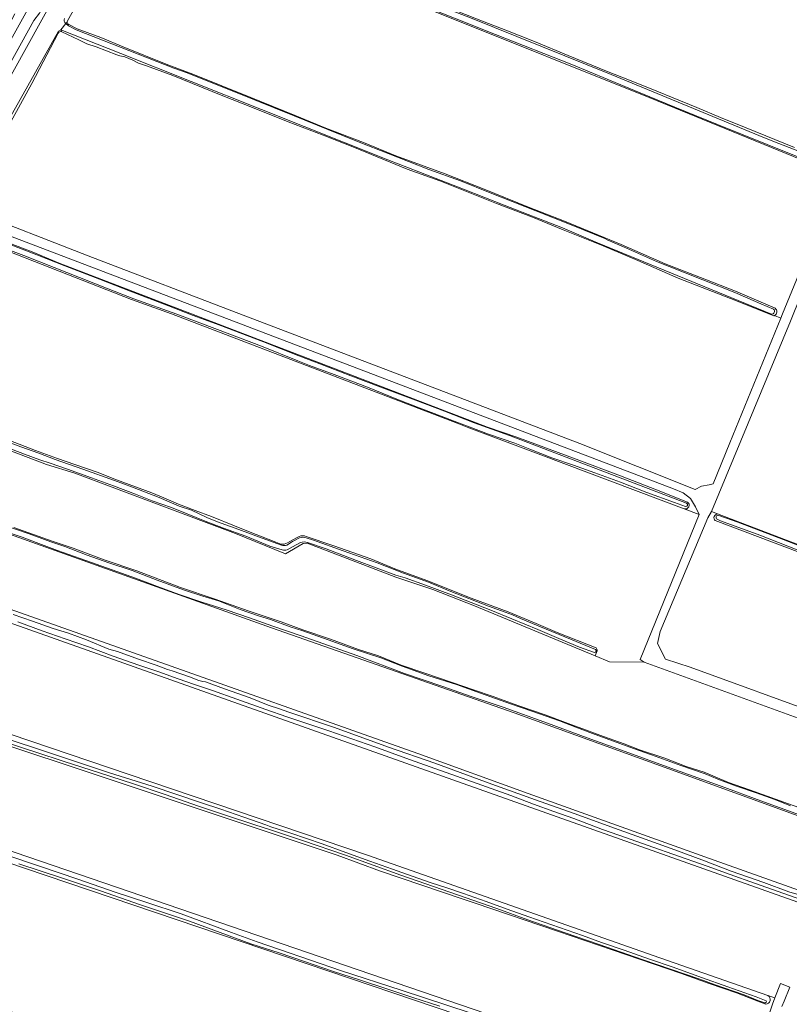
# Model space of a CAD drawing. Header units: metres. Extents: x 149984 to 156489, y 469398 to 478068.
# Tile 350 of 656: x 152168 to 152446, y 472858 to 473214. Entities that reach past the tile are written whole.
import ezdxf

# ---------------------------------------------------------------- set-up
doc = ezdxf.new("R2010")
doc.units = ezdxf.units.M
doc.header["$LTSCALE"] = 0.75
for name, color, linetype, lineweight in [('B-WE-GR-GRAS-GV', 252, 'Continuous', 13), ('B-WE-OG-TERREIN_ERF-GV', 252, 'Continuous', 18), ('B-WE-OG-TERREIN_OEVER-GV', 252, 'Continuous', 18), ('B-WE-OG-WATER-GV', 252, 'Continuous', 18), ('B-WE-OG-WATER_SLOOT-GV', 252, 'Continuous', 18), ('B-WE-VH-ONVERHARD-GV', 252, 'Continuous', 18)]:
    doc.layers.add(name, color=color, linetype=linetype, lineweight=lineweight)

msp = doc.modelspace()

# ---------------------------------------------------------------- linework, layer by layer
at = {"layer": 'B-WE-GR-GRAS-GV', "flags": 128}
for points in [[(152137.98, 473151.67), (152138.889, 473151.191), (152173.26, 473213.29), (152175.29, 473216.02), (152201.39, 473262.91), (152202.275, 473264.686), (152198.368, 473266.618), (152188.712, 473249.234), (152157.516, 473193.064), (152136.607, 473155.148)], [(152485.497, 472912.818), (152399.736, 472944.074), (152346.819, 472963.223), (152259.109, 472993.861), (152157.668, 473030.136), (152096.788, 473052.519), (152094.962, 473051.567), (152083.453, 473030.532), (152088.771, 473027.516), (152209.241, 472984.857), (152311.955, 472948.486), (152351.883, 472934.09), (152417.415, 472910.596), (152489.563, 472884.94), (152498.346, 472908.136), (152491.343, 472910.688), (152489.205, 472911.467)], [(152157.527, 472857.663), (152322.29, 472802.923), (152411.879, 472771.391), (152427.857, 472819.743), (152170.283, 472906.995), (152104.138, 472929.348), (152037.86, 472948.953), (152008.968, 472899.344), (152087.452, 472879.83)]]:
    msp.add_lwpolyline(points, close=True, dxfattribs=at)
for points in [[(152213.855, 473261.926), (152215.71, 473261.075), (152227.375, 473256.181), (152241.094, 473250.632), (152249.792, 473247.116), (152262.64, 473241.978), (152268.543, 473239.69), (152280.064, 473235.131), (152290.334, 473231.052), (152301.685, 473226.393), (152315.482, 473220.983), (152325.808, 473216.89), (152336, 473212.855), (152343.786, 473209.818), (152354.217, 473205.708), (152366.324, 473200.742), (152380.219, 473195.039), (152389.053, 473191.545), (152398.308, 473187.753), (152404.3, 473185.454), (152412.801, 473181.852), (152421.362, 473178.266), (152430.633, 473174.608), (152448.044, 473167.467)], [(152210.517, 473258.195), (152197.544, 473234.915), (152185.431, 473213.179)], [(152440.884, 473106.748), (152443.143, 473105.82), (152443.812, 473107.364), (152457.884, 473141.588), (152464.312, 473157.539), (152461.805, 473158.828), (152458.956, 473159.563), (152395.562, 473185.508), (152321.038, 473215.357), (152260.486, 473239.393), (152211.523, 473258.898), (152210.517, 473258.195)], [(152185.602, 473212.114), (152185.969, 473211.837), (152188.974, 473210.289), (152197.473, 473207.183), (152205.607, 473203.828), (152221.074, 473197.562), (152230.751, 473193.97), (152251.621, 473185.568), (152267.645, 473179.035), (152278.772, 473174.487), (152292.335, 473169.221), (152304.108, 473164.468), (152321.854, 473157.91), (152335.938, 473152.36), (152352.029, 473145.937), (152365.022, 473140.79), (152385.483, 473132.375), (152401.32, 473125.454), (152415.682, 473119.855), (152426.72, 473115.56), (152441.125, 473109.383)], [(152182.074, 473208.768), (152172.504, 473190.516), (152163.594, 473174.288), (152156.642, 473162.153), (152149.383, 473148.594), (152148.211, 473146.276), (152148.62, 473146.06), (152148.567, 473145.959), (152149.506, 473145.125), (152192.883, 473128.292), (152248.938, 473106.878), (152310.583, 473083.361), (152370.534, 473060.442), (152412.187, 473043.907), (152414.435, 473045.098), (152417.214, 473045.627), (152418.669, 473045.892), (152424.788, 473060.701), (152443.143, 473105.82), (152440.884, 473106.748)], [(152319.959, 473155.422), (152308.123, 473159.627), (152289.081, 473167.466), (152277.817, 473171.894), (152265.184, 473176.743), (152252.857, 473181.67), (152240.954, 473186.395), (152223.458, 473193.501), (152213.962, 473197.016), (152211.112, 473197.898), (152209.086, 473198.963), (152206.121, 473200.223), (152204.4, 473200.521), (152203.319, 473200.967), (152195.762, 473203.82), (152192.451, 473204.959), (152189.555, 473206.35), (152183.406, 473209.251)], [(152440.639, 473106.633), (152437.389, 473107.943), (152424.988, 473112.903), (152406.077, 473120.278), (152391.5, 473126.616), (152378.962, 473131.922), (152364.497, 473137.728), (152353.429, 473142.301), (152340.484, 473147.227), (152319.959, 473155.422)], [(152408.262, 473036.924), (152413.634, 473034.901), (152412.357, 473037.653), (152410.545, 473040.631), (152407.825, 473042.703), (152404.329, 473044.128), (152146.01, 473142.535), (152145.766, 473141.129)], [(152146.729, 473139.718), (152149.336, 473138.715), (152160.866, 473134.169), (152173.305, 473129.533), (152182.391, 473125.671)], [(152376.807, 472985.539), (152376.047, 472983.805), (152381.228, 472981.661), (152393.794, 472981.446), (152392.287, 472982.449), (152413.634, 473034.901), (152408.262, 473036.924), (152347.159, 473059.922), (152329.853, 473066.436), (152326.162, 473067.848), (152223.014, 473107.315), (152208.528, 473112.484), (152143.877, 473137.795), (152142.29, 473136.922)], [(152182.391, 473125.671), (152337.223, 473066.41), (152347.826, 473062.792), (152369.265, 473054.786), (152385.215, 473048.803), (152398.186, 473043.747), (152409.467, 473039.311)], [(152446.594, 473104.706), (152418.088, 473035.886), (152420.26, 473035.057), (152487.514, 473009.389)], [(152112.598, 473081.86), (152113.689, 473080.95), (152120.215, 473078.135), (152126.113, 473076.043), (152133.414, 473073.233), (152142.602, 473069.821), (152149.97, 473067.004), (152160.969, 473062.89), (152167.964, 473060.249), (152173.864, 473057.937), (152181.843, 473055.069), (152188.101, 473052.935), (152196.175, 473050.097), (152203.129, 473047.375), (152215.918, 473042.696), (152220.289, 473040.921), (152225.579, 473038.611), (152231.612, 473036.33), (152237.41, 473034.147), (152245.804, 473030.781), (152251.424, 473028.495), (152260.134, 473025.122), (152262.541, 473024.167)], [(152485.497, 472912.818), (152489.205, 472911.467), (152489.261, 472911.684), (152489.58, 472912.933), (152499.743, 472942.985), (152393.794, 472981.446), (152381.228, 472981.661), (152376.047, 472983.805), (152332.447, 473001.846), (152317.458, 473007.696), (152304.08, 473012.183), (152271.977, 473024.44), (152270.62, 473024.375), (152264.15, 473020.634), (152246.166, 473027.95), (152188.037, 473049.812), (152177.873, 473052.956), (152114.845, 473076.866), (152109.946, 473078.621), (152097.223, 473056.612)], [(152420.26, 473035.057), (152418.088, 473035.886), (152416.828, 473033.613), (152399.603, 472992.576), (152398.651, 472988.211), (152401.429, 472982.575), (152410.398, 472979.638), (152507.018, 472944.495), (152605.979, 472909.017), (152602.275, 472901.344), (152606.775, 472899.043), (152603.882, 472891.235), (152606.44, 472884.309), (152612.914, 472872.589), (152632.894, 472864.441), (152633.433, 472865.556)], [(152632.941, 472868.311), (152635.402, 472873.872), (152638.929, 472880.175), (152642.92, 472885.938), (152645.931, 472891.422), (152646.777, 472895.421), (152665.906, 472932.331), (152665.907, 472934.681), (152624.473, 472953.286), (152595.342, 472965.668), (152549.781, 472983.448), (152419.388, 473032.647)], [(152166.092, 473030.112), (152179.926, 473025.197), (152187.443, 473022.674), (152198.633, 473018.479), (152210.543, 473014.458), (152226.205, 473008.516), (152238.465, 473004.425), (152251.123, 472999.875), (152262.633, 472996.045), (152270.404, 472993.124), (152280.495, 472989.791), (152290.541, 472986.126), (152297.848, 472983.737), (152306.029, 472980.413), (152314.183, 472977.637), (152324.462, 472974.175), (152332.137, 472971.501), (152339.217, 472969.139), (152348.539, 472965.688), (152357.998, 472962.439), (152366.331, 472959.366), (152372.592, 472957.022), (152379.086, 472954.582), (152386.523, 472951.943), (152392.055, 472949.858), (152401.225, 472946.756), (152409.013, 472943.829), (152415.47, 472941.711), (152424.211, 472938.046), (152431.815, 472935.395), (152438.213, 472933.118), (152444.213, 472930.948), (152449.711, 472928.924)], [(152581.414, 472847.9), (152081.072, 473025.313), (152061.144, 472992.139), (152065.51, 472989.123), (152207.363, 472940.986), (152293.806, 472911.762), (152397.044, 472875.549), (152438.507, 472861.004), (152440.938, 472860.151), (152443.073, 472865.428), (152446.43, 472864.017), (152444.303, 472858.971), (152443.483, 472857.026)], [(152264.872, 473024.665), (152266.657, 473025.624), (152269.127, 473026.955)], [(152271.613, 473026.909), (152281.647, 473023.526), (152294.971, 473018.78), (152303.664, 473015.186), (152315.249, 473011.04), (152331.309, 473004.62), (152344.67, 472999.724), (152354.787, 472995.503), (152362.369, 472992.191), (152376.399, 472986.627)], [(152406.933, 472869.146), (152362.411, 472884.291), (152332.757, 472894.378), (152327.987, 472896), (152298.495, 472906.032), (152282.893, 472911.786), (152072.741, 472981.791), (152059.183, 472987.006), (152040.133, 472952.874), (152068.348, 472944.681), (152124.826, 472926.919), (152428.515, 472823.096), (152440.104, 472857.863), (152440.938, 472860.151), (152438.507, 472861.004)], [(152437.747, 472857.969), (152434.791, 472859.001), (152427.134, 472862.009), (152417.234, 472865.409), (152406.933, 472869.146)]]:
    msp.add_lwpolyline(points, dxfattribs=at)
at = {"layer": 'B-WE-GR-GRAS-GV'}
for points in [[(152185.431, 473213.179, 0.2814903), (152185.602, 473212.114)], [(152183.406, 473209.251, 0.4244448), (152182.074, 473208.768)], [(152440.884, 473106.748, -0.0419349), (152440.639, 473106.633)], [(152441.125, 473109.383, -0.5189232), (152440.884, 473106.748)], [(152409.467, 473039.311, -0.8668627), (152408.262, 473036.924)], [(152419.388, 473032.647, -0.6173747), (152420.26, 473035.057)], [(152262.541, 473024.167, 0.220906), (152264.872, 473024.665)], [(152269.127, 473026.955, -0.1882202), (152271.613, 473026.909)], [(152376.399, 472986.627, -0.2489939), (152376.807, 472985.539)], [(152438.507, 472861.004, -0.7715503), (152437.747, 472857.969)]]:
    msp.add_lwpolyline(points, format="xyb", dxfattribs=at)
at = {"layer": 'B-WE-OG-TERREIN_ERF-GV', "flags": 128}
for points in [[(152632.49, 472862.98), (152632.894, 472864.441), (152612.914, 472872.589), (152606.44, 472884.309), (152603.882, 472891.235), (152606.775, 472899.043), (152602.275, 472901.344), (152605.979, 472909.017), (152507.018, 472944.495), (152410.398, 472979.638), (152401.429, 472982.575), (152398.651, 472988.211), (152399.603, 472992.576), (152416.828, 473033.613), (152418.088, 473035.886), (152446.594, 473104.706), (152447.099, 473105.886), (152467.589, 473156.567), (152469.492, 473155.807)], [(152457.884, 473141.588), (152443.812, 473107.364), (152443.143, 473105.82), (152424.788, 473060.701), (152418.669, 473045.892), (152417.214, 473045.627), (152414.435, 473045.098), (152412.187, 473043.907), (152370.534, 473060.442), (152310.583, 473083.361), (152248.938, 473106.878), (152192.883, 473128.292), (152149.506, 473145.125), (152148.567, 473145.959), (152146.77, 473142.52), (152146.01, 473142.535), (152404.329, 473044.128), (152407.825, 473042.703), (152410.545, 473040.631), (152412.357, 473037.653), (152413.634, 473034.901), (152392.287, 472982.449), (152393.794, 472981.446), (152499.743, 472942.985)], [(152443.483, 472857.026), (152444.303, 472858.971), (152446.43, 472864.017), (152443.073, 472865.428), (152440.938, 472860.151), (152440.104, 472857.863)]]:
    msp.add_lwpolyline(points, dxfattribs=at)
at = {"layer": 'B-WE-OG-TERREIN_OEVER-GV', "flags": 128}
for points in [[(152212.96, 473263.539), (152212.826, 473263.297), (152212.519, 473262.619), (152213.597, 473261.675), (152224.009, 473256.986), (152231.84, 473253.814), (152245.598, 473248.486), (152256.465, 473243.824), (152301.22, 473225.85), (152331.013, 473214.307), (152381.864, 473193.873), (152437.197, 473170.933)], [(152184.818, 473212.21), (152185.08, 473212.549), (152185.431, 473213.179), (152197.544, 473234.915), (152210.517, 473258.195), (152211.21, 473259.726)], [(152461.608, 473159.38), (152459.605, 473159.957), (152447.499, 473164.761), (152420.325, 473175.81), (152404.824, 473182.028), (152386.799, 473189.5), (152367.635, 473197.461), (152340.033, 473208.267), (152325.201, 473214.209), (152295.601, 473225.958), (152272.394, 473235.394), (152259.019, 473240.333), (152241.633, 473247.342), (152221.998, 473255.435), (152214.646, 473258.274), (152211.21, 473259.726), (152210.517, 473258.195), (152211.523, 473258.898), (152260.486, 473239.393), (152321.038, 473215.357), (152395.562, 473185.508), (152458.956, 473159.563), (152461.805, 473158.828)], [(152448.044, 473167.467), (152430.633, 473174.608), (152421.362, 473178.266), (152412.801, 473181.852), (152404.3, 473185.454), (152398.308, 473187.753), (152389.053, 473191.545), (152380.219, 473195.039), (152366.324, 473200.742), (152354.217, 473205.708), (152343.786, 473209.818), (152336, 473212.855), (152325.808, 473216.89), (152315.482, 473220.983), (152301.685, 473226.393), (152290.334, 473231.052), (152280.064, 473235.131), (152268.543, 473239.69), (152262.64, 473241.978), (152249.792, 473247.116), (152241.094, 473250.632), (152227.375, 473256.181), (152215.71, 473261.075), (152213.855, 473261.926)], [(152175.29, 473216.02), (152173.26, 473213.29), (152138.889, 473151.191), (152137.98, 473151.67), (152136.13, 473148.1), (152136.943, 473147.674), (152135.38, 473144.85), (152134.64, 473144.52), (152133.46, 473141.22), (152102.17, 473085.54), (152100.38, 473082.54), (152072.42, 473032.3), (152070.78, 473029.74), (152070.596, 473029.408), (152072.205, 473028.872), (152095.96, 473070.908), (152138.98, 473146.606), (152140.858, 473150.153), (152190.97, 473240.486)], [(152185.431, 473213.179), (152185.08, 473212.549), (152184.818, 473212.21), (152185.784, 473211.443), (152188.599, 473209.935), (152223.813, 473196.065), (152228.7, 473194.4), (152252.348, 473184.946), (152267.376, 473178.86), (152279.539, 473173.968), (152290.777, 473169.418), (152301.261, 473165.224), (152315.975, 473159.51), (152327.438, 473155.411), (152338.19, 473151.049), (152354.695, 473144.573), (152368.045, 473139.319), (152379.585, 473134.574), (152380.466, 473134.083), (152386.283, 473131.514), (152398.272, 473126.239), (152402.819, 473124.501), (152414.961, 473119.621), (152427.167, 473114.8), (152428.428, 473114.181), (152435.911, 473110.908), (152440.495, 473109.067)], [(152183.406, 473209.251), (152183.057, 473209.933), (152182.136, 473209.478), (152147.175, 473147.196), (152148.211, 473146.276), (152149.383, 473148.594), (152156.642, 473162.153), (152163.594, 473174.288)], [(152439.733, 473107.221), (152376.955, 473133.009), (152364.249, 473138.458), (152343.161, 473146.567), (152328.464, 473152.39), (152312.363, 473158.702), (152301.112, 473162.951), (152255.553, 473181.226), (152204.753, 473201.467), (152183.057, 473209.933), (152183.406, 473209.251), (152189.555, 473206.35), (152192.451, 473204.959), (152195.762, 473203.82), (152203.319, 473200.967), (152204.4, 473200.521), (152206.121, 473200.223), (152209.086, 473198.963), (152211.112, 473197.898), (152213.962, 473197.016), (152223.458, 473193.501), (152240.954, 473186.395), (152252.857, 473181.67), (152265.184, 473176.743), (152277.817, 473171.894), (152289.081, 473167.466), (152308.123, 473159.627), (152319.959, 473155.422), (152340.484, 473147.227), (152353.429, 473142.301), (152364.497, 473137.728), (152378.962, 473131.922), (152391.5, 473126.616), (152406.077, 473120.278), (152424.988, 473112.903), (152437.389, 473107.943), (152440.639, 473106.633)], [(152441.125, 473109.383), (152426.72, 473115.56), (152415.682, 473119.855), (152401.32, 473125.454), (152385.483, 473132.375), (152365.022, 473140.79), (152352.029, 473145.937), (152335.938, 473152.36), (152321.854, 473157.91), (152304.108, 473164.468), (152292.335, 473169.221), (152278.772, 473174.487), (152267.645, 473179.035), (152251.621, 473185.568), (152230.751, 473193.97), (152221.074, 473197.562), (152205.607, 473203.828), (152197.473, 473207.183), (152188.974, 473210.289), (152185.969, 473211.837), (152185.602, 473212.114)], [(152163.594, 473174.288), (152172.504, 473190.516), (152182.074, 473208.768)], [(152437.197, 473170.933), (152442.399, 473168.93), (152455.188, 473163.929), (152462.225, 473161.06)], [(152145.766, 473141.129), (152146.01, 473142.535), (152145.103, 473140.593), (152146.787, 473139.298), (152174.417, 473128.723), (152184.42, 473124.703), (152196.955, 473119.891), (152208.036, 473115.589), (152221.922, 473110.283), (152230.895, 473106.756), (152240.086, 473103.358), (152256.205, 473097.213), (152269.003, 473092.199), (152276.653, 473089.232), (152287.794, 473084.9), (152298.612, 473080.833), (152311.174, 473076.161), (152321.625, 473072.222), (152332.387, 473068), (152345.123, 473063.386), (152409.103, 473038.898)], [(152409.467, 473039.311), (152398.186, 473043.747), (152385.215, 473048.803), (152369.265, 473054.786), (152347.826, 473062.792), (152337.223, 473066.41), (152182.391, 473125.671), (152173.305, 473129.533), (152160.866, 473134.169), (152149.336, 473138.715), (152146.729, 473139.718)], [(152143.877, 473137.795), (152208.528, 473112.484), (152223.014, 473107.315), (152326.162, 473067.848), (152329.853, 473066.436), (152347.159, 473059.922), (152408.262, 473036.924)], [(152408.752, 473037.749), (152404.778, 473039.178), (152394.725, 473042.83), (152385.25, 473046.588), (152375.957, 473049.895), (152368.289, 473052.709), (152360.464, 473055.344), (152352.451, 473058.426), (152347.035, 473060.591), (152337.583, 473063.835), (152330.573, 473066.519), (152326.669, 473067.97), (152320.41, 473070.422), (152313.424, 473073.071), (152304.388, 473076.557), (152293.856, 473080.884), (152281.77, 473085.412), (152272.888, 473088.688), (152268.666, 473090.347), (152255.528, 473095.689), (152239.612, 473101.737), (152224.984, 473107.215), (152209.437, 473112.765), (152200.142, 473116.438), (152189.715, 473120.484), (152180.65, 473124.126), (152169.607, 473128.434), (152158.892, 473132.376)], [(152262.541, 473024.167), (152260.134, 473025.122), (152251.424, 473028.495), (152245.804, 473030.781), (152237.41, 473034.147), (152231.612, 473036.33), (152225.579, 473038.611), (152220.289, 473040.921), (152215.918, 473042.696), (152203.129, 473047.375), (152196.175, 473050.097), (152188.101, 473052.935), (152181.843, 473055.069), (152173.864, 473057.937), (152167.964, 473060.249), (152160.969, 473062.89), (152149.97, 473067.004), (152142.602, 473069.821), (152133.414, 473073.233), (152126.113, 473076.043), (152120.215, 473078.135), (152113.689, 473080.95), (152112.598, 473081.86)], [(152114.845, 473076.866), (152177.873, 473052.956), (152188.037, 473049.812), (152246.166, 473027.95), (152264.15, 473020.634), (152270.62, 473024.375), (152271.977, 473024.44), (152304.08, 473012.183), (152317.458, 473007.696), (152332.447, 473001.846), (152376.047, 472983.805), (152376.807, 472985.539)], [(152161.206, 473062.122), (152168.632, 473059.251), (152175.035, 473057.004), (152181.01, 473054.775), (152190.986, 473051.278), (152202.423, 473047.109), (152208.877, 473044.752), (152218.505, 473040.971), (152225.781, 473037.865), (152230.253, 473036.406), (152235.835, 473033.765), (152239.681, 473032.258), (152247.387, 473029.434), (152255.756, 473026.268), (152262.701, 473023.776)], [(152262.986, 473022.099), (152258.541, 473023.386), (152249.826, 473027.042), (152241.848, 473029.944), (152235.114, 473032.409), (152228.709, 473035.067), (152222.974, 473037.345), (152216.063, 473039.831), (152209.947, 473042.215), (152202.099, 473045.167), (152194.128, 473048.113), (152185.378, 473051.222), (152179.189, 473053.36), (152175.476, 473054.578), (152169.843, 473056.705), (152163.306, 473059.231)], [(152667.172, 472937.771), (152658.012, 472941.859), (152647.506, 472946.668), (152636.336, 472951.574), (152627.002, 472955.613), (152618.598, 472959.238), (152608.924, 472963.326), (152599.237, 472967.147), (152590.382, 472970.618), (152574.653, 472976.898), (152567.391, 472979.747), (152555.793, 472984.201), (152542.103, 472989.345), (152533.34, 472992.707), (152523.559, 472996.08), (152509.729, 473001.346), (152498.589, 473005.422), (152487.514, 473009.389), (152420.26, 473035.057)], [(152419.388, 473032.647), (152549.781, 472983.448), (152595.342, 472965.668), (152624.473, 472953.286), (152665.907, 472934.681), (152665.906, 472932.331), (152666.97, 472933.621), (152666.585, 472934.335), (152664.36, 472935.813), (152656.857, 472939.065), (152639.474, 472947.208), (152621.899, 472955.043), (152605.578, 472961.789), (152586.241, 472969.534), (152568.298, 472976.523), (152553.904, 472982.278), (152529.516, 472991.442), (152508.822, 472999.19), (152488.399, 473006.935), (152471.32, 473013.576), (152452.434, 473020.805), (152435.573, 473027.334), (152421.399, 473032.514), (152420.15, 473033.13)], [(152420.717, 473034.53), (152427.619, 473032.023), (152443.987, 473025.764), (152452.658, 473022.455), (152463.691, 473018.211), (152475.149, 473013.879), (152489.94, 473008.282), (152496.303, 473005.785), (152512.63, 472999.681), (152528.745, 472993.745), (152538.123, 472990.313), (152547.556, 472986.599), (152556.256, 472983.463), (152559.659, 472982.289), (152573.565, 472976.779), (152595.298, 472968.081), (152610.883, 472962.075), (152630.993, 472953.065), (152635.343, 472951.257), (152638.203, 472949.939), (152641.762, 472948.499), (152648.236, 472945.523), (152657.054, 472941.569), (152667.346, 472937.142)], [(152157.668, 473030.136), (152259.109, 472993.861), (152346.819, 472963.223), (152399.736, 472944.074), (152485.497, 472912.818)], [(152269.86, 472990.972), (152259.66, 472994.54), (152251.136, 472997.562), (152243.15, 473000.287), (152233.653, 473003.315), (152225.787, 473005.924), (152218.002, 473008.834), (152209.968, 473011.819), (152201.526, 473014.84), (152190.041, 473018.915), (152181.766, 473021.783), (152175.134, 473024.353), (152169.041, 473026.609), (152160.542, 473029.41)], [(152162.128, 473031.098), (152171.553, 473027.896), (152179.408, 473024.947), (152184.499, 473023.255), (152192.572, 473020.161), (152200.336, 473017.394), (152208.824, 473014.641), (152217.787, 473011.127), (152227.382, 473007.599), (152234.296, 473005.286), (152239.934, 473003.605), (152247.794, 473000.504), (152254.408, 472998.196), (152258.833, 472996.882), (152265.852, 472994.228), (152270.416, 472992.764), (152279.555, 472989.613), (152288.694, 472986.339), (152298.65, 472983.08), (152306.374, 472980.08), (152316.011, 472976.56), (152325.945, 472973.371), (152334.705, 472970.286), (152345.476, 472966.476), (152353.502, 472963.612), (152363.132, 472960.271), (152369.092, 472958.012), (152375.166, 472955.761), (152380.081, 472953.879), (152389.891, 472950.306), (152396.443, 472948.051), (152406.984, 472944.154), (152415.834, 472941.14), (152420.343, 472939.234), (152427.108, 472936.705), (152434.236, 472934.259), (152440.988, 472931.913), (152446.623, 472929.63)], [(152449.711, 472928.924), (152444.213, 472930.948), (152438.213, 472933.118), (152431.815, 472935.395), (152424.211, 472938.046), (152415.47, 472941.711), (152409.013, 472943.829), (152401.225, 472946.756), (152392.055, 472949.858), (152386.523, 472951.943), (152379.086, 472954.582), (152372.592, 472957.022), (152366.331, 472959.366), (152357.998, 472962.439), (152348.539, 472965.688), (152339.217, 472969.139), (152332.137, 472971.501), (152324.462, 472974.175), (152314.183, 472977.637), (152306.029, 472980.413), (152297.848, 472983.737), (152290.541, 472986.126), (152280.495, 472989.791), (152270.404, 472993.124), (152262.633, 472996.045), (152251.123, 472999.875), (152238.465, 473004.425), (152226.205, 473008.516), (152210.543, 473014.458), (152198.633, 473018.479), (152187.443, 473022.674), (152179.926, 473025.197), (152166.092, 473030.112)], [(152081.072, 473025.313), (152581.414, 472847.9)], [(152489.563, 472884.94), (152417.415, 472910.596), (152351.883, 472934.09), (152311.955, 472948.486), (152209.241, 472984.857), (152088.771, 473027.516)], [(152264.637, 473023.771), (152266.682, 473025.085), (152269.207, 473026.367)], [(152269.628, 473024.716), (152266.722, 473023.123), (152264.758, 473022.054)], [(152269.127, 473026.955), (152266.657, 473025.624), (152264.872, 473024.665)], [(152376.399, 472986.627), (152362.369, 472992.191), (152354.787, 472995.503), (152344.67, 472999.724), (152331.309, 473004.62), (152315.249, 473011.04), (152303.664, 473015.186), (152294.971, 473018.78), (152281.647, 473023.526), (152271.613, 473026.909)], [(152271.71, 473026.4), (152274.371, 473025.575), (152284.996, 473021.734), (152297.308, 473017.365), (152306.872, 473013.699), (152315.876, 473010.393), (152323.878, 473006.986), (152337.499, 473001.742), (152343.561, 472999.541), (152346.22, 472998.61), (152349.114, 472997.271), (152356.277, 472994.211), (152367.146, 472989.751), (152376.228, 472986.029)], [(152375.838, 472984.989), (152370.402, 472986.861), (152363.006, 472990.004), (152355.375, 472993.3), (152345.952, 472997.15), (152338.355, 473000.259), (152324.162, 473005.794), (152314.736, 473009.336), (152307.468, 473011.978), (152304.068, 473012.956), (152289.851, 473018.267), (152278.852, 473022.383), (152272.196, 473024.692)], [(152165.803, 472998.756), (152172.795, 472996.326), (152180.25, 472993.691), (152185.81, 472991.935), (152192.357, 472989.509), (152200.354, 472986.234), (152203.492, 472985.302), (152211.114, 472982.605), (152217.432, 472980.394), (152221.561, 472978.798), (152223.26, 472978.309), (152229.531, 472976.146), (152232.904, 472974.901), (152234.292, 472974.526), (152235.304, 472974.335), (152242.151, 472971.887), (152251.392, 472968.558), (152257.928, 472965.991), (152262.01, 472964.673), (152265.377, 472963.47), (152281.841, 472957.869), (152301.438, 472950.825), (152318.153, 472945.026), (152338.724, 472937.451), (152354.5, 472931.792), (152368.505, 472926.823), (152384.727, 472920.963), (152395.811, 472916.919), (152404.885, 472913.703), (152415.615, 472909.739), (152425.213, 472906.021), (152437.041, 472901.886), (152446.019, 472898.557), (152449.81, 472897.375)], [(152456.215, 472893.676), (152442.198, 472898.601), (152433.601, 472901.604), (152424.876, 472904.792), (152416.575, 472907.772), (152404.129, 472912.129), (152397.31, 472914.485), (152384.626, 472918.993), (152378.744, 472920.988), (152368.365, 472924.981), (152361.176, 472927.58), (152353.782, 472930.166), (152345.588, 472933.263), (152329.707, 472938.973), (152309.014, 472946.335), (152296.436, 472950.944), (152279.841, 472956.641), (152264.674, 472961.78), (152257.109, 472964.397), (152246.623, 472968.149), (152237.787, 472971.243), (152231.295, 472973.473), (152225.415, 472975.495), (152218.414, 472978.022), (152211.178, 472980.454), (152201.961, 472983.674), (152193.023, 472987.061), (152184.579, 472989.976), (152176.272, 472992.81), (152167.49, 472996.064)], [(152438.507, 472861.004), (152397.044, 472875.549), (152293.806, 472911.762), (152207.363, 472940.986), (152065.51, 472989.123)], [(152485.781, 472913.123), (152481.498, 472914.644), (152466.278, 472920.389), (152451.171, 472925.888), (152434.579, 472931.871), (152422.928, 472936.202), (152403.371, 472943.249), (152385.63, 472949.645), (152373.145, 472954.105), (152358.812, 472959.397), (152342.785, 472965.197), (152331.261, 472969.113), (152320.721, 472972.767), (152307.234, 472977.383), (152290.025, 472983.842), (152269.86, 472990.972)], [(152072.741, 472981.791), (152282.893, 472911.786), (152298.495, 472906.032), (152327.987, 472896), (152332.757, 472894.378), (152362.411, 472884.291), (152406.933, 472869.146), (152417.234, 472865.409), (152427.134, 472862.009), (152434.791, 472859.001), (152437.747, 472857.969)], [(152258.405, 472921.022), (152253.157, 472922.661), (152242.55, 472926.238), (152232.781, 472929.468), (152220.706, 472933.708), (152209.258, 472937.498), (152196.939, 472941.484), (152184.276, 472945.642), (152173.956, 472948.948), (152169.897, 472950.263), (152153.713, 472955.733)], [(152161.699, 472954.382), (152173.161, 472950.652), (152187.946, 472945.752), (152200.604, 472941.566), (152215.996, 472936.741), (152233.83, 472930.72), (152240.873, 472928.357), (152249.14, 472925.488), (152257.084, 472922.777), (152258.86, 472922.011), (152266.109, 472919.701), (152277.419, 472915.843), (152286.026, 472912.737), (152294.61, 472909.573), (152302.818, 472906.747), (152307.943, 472904.861), (152316.865, 472901.725), (152322.523, 472899.905), (152328.532, 472897.859), (152336.711, 472895.054), (152344.29, 472892.188), (152352.128, 472889.534), (152360.433, 472886.609), (152371.499, 472882.68), (152378.391, 472880.262), (152386.563, 472877.408), (152395.702, 472874.19), (152404.215, 472871.268), (152414.493, 472867.601), (152424.003, 472864.243), (152434.228, 472860.585), (152437.82, 472859.154)], [(152428.515, 472823.096), (152124.826, 472926.919), (152068.348, 472944.681), (152040.133, 472952.874), (152039.501, 472951.784)], [(152039.501, 472951.784), (152050.022, 472948.528), (152058.045, 472946.48), (152067.539, 472943.452), (152080.439, 472939.561), (152096.205, 472934.511), (152112.148, 472929.197), (152123.011, 472925.622), (152137.038, 472920.766), (152150.506, 472916.114), (152175.358, 472907.776), (152189.162, 472903.078), (152202.704, 472898.407), (152214.11, 472894.671), (152226.53, 472890.519), (152244.692, 472883.867), (152254.015, 472880.474), (152261.979, 472877.719), (152284.439, 472869.993), (152305.972, 472863.034), (152322.534, 472857.534)], [(152104.138, 472929.348), (152170.283, 472906.995), (152427.857, 472819.743)], [(152437.335, 472858.406), (152434.801, 472859.307), (152429.932, 472861.323), (152419.462, 472864.884), (152413.947, 472866.908), (152393.028, 472874.12), (152377.509, 472879.422), (152365.215, 472883.644), (152351.73, 472888.404), (152340.492, 472892.457), (152323.511, 472898.409), (152305.809, 472904.478), (152285.878, 472911.714), (152270.285, 472917.086), (152258.405, 472921.022)], [(152319.911, 472857.208), (152310.18, 472860.333), (152300.823, 472863.481), (152290.917, 472866.744), (152281.579, 472869.738), (152271.115, 472873.381), (152261.957, 472876.451), (152251.685, 472879.73), (152229.545, 472887.875), (152211.84, 472893.782), (152197.309, 472898.847), (152183.575, 472903.495), (152167.902, 472908.599)]]:
    msp.add_lwpolyline(points, dxfattribs=at)
at = {"layer": 'B-WE-OG-TERREIN_OEVER-GV'}
for points in [[(152184.377, 473214.082, 0.3725443), (152184.818, 473212.21)], [(152185.602, 473212.114, -0.2814903), (152185.431, 473213.179)], [(152182.074, 473208.768, -0.4244448), (152183.406, 473209.251)], [(152440.495, 473109.067, -0.6983328), (152439.733, 473107.221)], [(152440.639, 473106.633, 0.0419349), (152440.884, 473106.748)], [(152440.884, 473106.748, 0.5189232), (152441.125, 473109.383)], [(152408.262, 473036.924, 0.8668627), (152409.467, 473039.311)], [(152409.103, 473038.898, -0.9567943), (152408.752, 473037.749)], [(152420.26, 473035.057, 0.6173747), (152419.388, 473032.647)], [(152420.15, 473033.13, -0.9000434), (152420.717, 473034.53)], [(152264.872, 473024.665, -0.220906), (152262.541, 473024.167)], [(152271.613, 473026.909, 0.1882202), (152269.127, 473026.955)], [(152269.207, 473026.367, -0.2081303), (152271.71, 473026.4)], [(152272.196, 473024.692, 0.1861214), (152269.628, 473024.716)], [(152262.701, 473023.776, 0.1843973), (152264.637, 473023.771)], [(152264.758, 473022.054, -0.1788368), (152262.986, 473022.099)], [(152376.228, 472986.029, -0.8343616), (152375.838, 472984.989)], [(152376.807, 472985.539, 0.2489939), (152376.399, 472986.627)], [(152437.747, 472857.969, 0.7715503), (152438.507, 472861.004)], [(152437.82, 472859.154, -0.7856095), (152437.335, 472858.406)]]:
    msp.add_lwpolyline(points, format="xyb", dxfattribs=at)
at = {"layer": 'B-WE-OG-WATER-GV', "flags": 128}
for points in [[(152212.555, 473264.227), (152217.374, 473272.775), (152226.749, 473289.91), (152238.136, 473309.939), (152238.6, 473310.574), (152240.989, 473312.132), (152231.36, 473316.581), (152231.81, 473314.255), (152231.684, 473313.467), (152227.449, 473306.063), (152213.838, 473281.871), (152204.472, 473264.825), (152190.97, 473240.486), (152140.858, 473150.153), (152138.98, 473146.606), (152095.96, 473070.908), (152072.205, 473028.872), (152070.732, 473025.877), (152064.665, 473014.96), (152058.572, 473004.525), (152052.654, 472993.767), (152043.205, 472977.373), (152031.583, 472956.892), (152030.289, 472954.69)], [(152143.401, 473138.371), (152145.103, 473140.593), (152146.01, 473142.535), (152146.77, 473142.52), (152148.567, 473145.959), (152148.62, 473146.06), (152148.211, 473146.276), (152147.175, 473147.196), (152182.136, 473209.478), (152183.057, 473209.933), (152184.818, 473212.21)]]:
    msp.add_lwpolyline(points, dxfattribs=at)
at = {"layer": 'B-WE-OG-WATER-GV'}
msp.add_lwpolyline([(152184.818, 473212.21, -0.3725443), (152184.377, 473214.082)], format="xyb", dxfattribs=at)
at = {"layer": 'B-WE-OG-WATER_SLOOT-GV', "flags": 128}
for points in [[(152325.201, 473214.209), (152340.033, 473208.267), (152367.635, 473197.461), (152386.799, 473189.5), (152404.824, 473182.028), (152420.325, 473175.81), (152447.499, 473164.761)], [(152455.188, 473163.929), (152442.399, 473168.93), (152437.197, 473170.933), (152381.864, 473193.873), (152331.013, 473214.307)], [(152440.495, 473109.067), (152435.911, 473110.908), (152428.428, 473114.181), (152427.167, 473114.8), (152414.961, 473119.621), (152402.819, 473124.501), (152398.272, 473126.239), (152386.283, 473131.514), (152380.466, 473134.083), (152379.585, 473134.574), (152368.045, 473139.319), (152354.695, 473144.573), (152338.19, 473151.049), (152327.438, 473155.411), (152315.975, 473159.51), (152301.261, 473165.224), (152290.777, 473169.418), (152279.539, 473173.968), (152267.376, 473178.86), (152252.348, 473184.946), (152228.7, 473194.4), (152223.813, 473196.065), (152188.599, 473209.935), (152185.784, 473211.443), (152184.818, 473212.21), (152183.057, 473209.933), (152204.753, 473201.467), (152255.553, 473181.226), (152301.112, 473162.951), (152312.363, 473158.702), (152328.464, 473152.39), (152343.161, 473146.567), (152364.249, 473138.458), (152376.955, 473133.009), (152439.733, 473107.221)], [(152409.103, 473038.898), (152345.123, 473063.386), (152332.387, 473068), (152321.625, 473072.222), (152311.174, 473076.161), (152298.612, 473080.833), (152287.794, 473084.9), (152276.653, 473089.232), (152269.003, 473092.199), (152256.205, 473097.213), (152240.086, 473103.358), (152230.895, 473106.756), (152221.922, 473110.283), (152208.036, 473115.589), (152196.955, 473119.891), (152184.42, 473124.703), (152174.417, 473128.723), (152146.787, 473139.298)], [(152158.892, 473132.376), (152169.607, 473128.434), (152180.65, 473124.126), (152189.715, 473120.484), (152200.142, 473116.438), (152209.437, 473112.765), (152224.984, 473107.215), (152239.612, 473101.737), (152255.528, 473095.689), (152268.666, 473090.347)], [(152268.666, 473090.347), (152272.888, 473088.688), (152281.77, 473085.412), (152293.856, 473080.884), (152304.388, 473076.557), (152313.424, 473073.071), (152320.41, 473070.422), (152326.669, 473067.97), (152330.573, 473066.519), (152337.583, 473063.835), (152347.035, 473060.591), (152352.451, 473058.426), (152360.464, 473055.344), (152368.289, 473052.709), (152375.957, 473049.895), (152385.25, 473046.588), (152394.725, 473042.83), (152404.778, 473039.178), (152408.752, 473037.749)], [(152262.701, 473023.776), (152255.756, 473026.268), (152247.387, 473029.434), (152239.681, 473032.258), (152235.835, 473033.765), (152230.253, 473036.406), (152225.781, 473037.865), (152218.505, 473040.971), (152208.877, 473044.752), (152202.423, 473047.109), (152190.986, 473051.278), (152181.01, 473054.775), (152175.035, 473057.004), (152168.632, 473059.251), (152161.206, 473062.122)], [(152163.306, 473059.231), (152169.843, 473056.705), (152175.476, 473054.578), (152179.189, 473053.36), (152185.378, 473051.222), (152194.128, 473048.113), (152202.099, 473045.167), (152209.947, 473042.215), (152216.063, 473039.831), (152222.974, 473037.345), (152228.709, 473035.067), (152235.114, 473032.409), (152241.848, 473029.944), (152249.826, 473027.042), (152258.541, 473023.386), (152262.986, 473022.099)], [(152420.15, 473033.13), (152421.399, 473032.514), (152435.573, 473027.334), (152452.434, 473020.805), (152471.32, 473013.576), (152488.399, 473006.935), (152508.822, 472999.19), (152529.516, 472991.442), (152553.904, 472982.278), (152568.298, 472976.523), (152586.241, 472969.534), (152605.578, 472961.789), (152621.899, 472955.043), (152639.474, 472947.208), (152656.857, 472939.065), (152664.36, 472935.813), (152666.585, 472934.335), (152666.97, 472933.621), (152669.054, 472936.147), (152669.325, 472937.47)], [(152667.346, 472937.142), (152657.054, 472941.569), (152648.236, 472945.523), (152641.762, 472948.499), (152638.203, 472949.939), (152635.343, 472951.257), (152630.993, 472953.065), (152610.883, 472962.075), (152595.298, 472968.081), (152573.565, 472976.779), (152559.659, 472982.289), (152556.256, 472983.463), (152547.556, 472986.599), (152538.123, 472990.313), (152528.745, 472993.745), (152512.63, 472999.681), (152496.303, 473005.785), (152489.94, 473008.282), (152475.149, 473013.879), (152463.691, 473018.211), (152452.658, 473022.455), (152443.987, 473025.764), (152427.619, 473032.023), (152420.717, 473034.53)], [(152160.542, 473029.41), (152169.041, 473026.609), (152175.134, 473024.353), (152181.766, 473021.783), (152190.041, 473018.915), (152201.526, 473014.84), (152209.968, 473011.819), (152218.002, 473008.834), (152225.787, 473005.924), (152233.653, 473003.315), (152243.15, 473000.287), (152251.136, 472997.562), (152259.66, 472994.54), (152269.86, 472990.972), (152290.025, 472983.842), (152307.234, 472977.383), (152320.721, 472972.767), (152331.261, 472969.113), (152342.785, 472965.197), (152358.812, 472959.397), (152373.145, 472954.105), (152385.63, 472949.645), (152403.371, 472943.249), (152422.928, 472936.202), (152434.579, 472931.871), (152451.171, 472925.888)], [(152446.623, 472929.63), (152440.988, 472931.913), (152434.236, 472934.259), (152427.108, 472936.705), (152420.343, 472939.234), (152415.834, 472941.14), (152406.984, 472944.154), (152396.443, 472948.051), (152389.891, 472950.306), (152380.081, 472953.879), (152375.166, 472955.761), (152369.092, 472958.012), (152363.132, 472960.271), (152353.502, 472963.612), (152345.476, 472966.476), (152334.705, 472970.286), (152325.945, 472973.371), (152316.011, 472976.56), (152306.374, 472980.08), (152298.65, 472983.08), (152288.694, 472986.339), (152279.555, 472989.613), (152270.416, 472992.764), (152265.852, 472994.228), (152258.833, 472996.882), (152254.408, 472998.196), (152247.794, 473000.504), (152239.934, 473003.605), (152234.296, 473005.286), (152227.382, 473007.599), (152217.787, 473011.127), (152208.824, 473014.641), (152200.336, 473017.394), (152192.572, 473020.161), (152184.499, 473023.255), (152179.408, 473024.947), (152171.553, 473027.896), (152162.128, 473031.098)], [(152269.207, 473026.367), (152266.682, 473025.085), (152264.637, 473023.771)], [(152264.758, 473022.054), (152266.722, 473023.123), (152269.628, 473024.716)], [(152376.228, 472986.029), (152367.146, 472989.751), (152356.277, 472994.211), (152349.114, 472997.271), (152346.22, 472998.61), (152343.561, 472999.541), (152337.499, 473001.742), (152323.878, 473006.986), (152315.876, 473010.393), (152306.872, 473013.699), (152297.308, 473017.365), (152284.996, 473021.734), (152274.371, 473025.575), (152271.71, 473026.4)], [(152272.196, 473024.692), (152278.852, 473022.383), (152289.851, 473018.267), (152304.068, 473012.956), (152307.468, 473011.978), (152314.736, 473009.336), (152324.162, 473005.794), (152338.355, 473000.259), (152345.952, 472997.15), (152355.375, 472993.3), (152363.006, 472990.004), (152370.402, 472986.861), (152375.838, 472984.989)], [(152354.5, 472931.792), (152338.724, 472937.451), (152318.153, 472945.026), (152301.438, 472950.825), (152281.841, 472957.869), (152265.377, 472963.47), (152262.01, 472964.673), (152257.928, 472965.991), (152251.392, 472968.558), (152242.151, 472971.887), (152235.304, 472974.335), (152234.292, 472974.526), (152232.904, 472974.901), (152229.531, 472976.146), (152223.26, 472978.309), (152221.561, 472978.798), (152217.432, 472980.394), (152211.114, 472982.605), (152203.492, 472985.302), (152200.354, 472986.234), (152192.357, 472989.509), (152185.81, 472991.935), (152180.25, 472993.691), (152172.795, 472996.326), (152165.803, 472998.756)], [(152167.49, 472996.064), (152176.272, 472992.81), (152184.579, 472989.976), (152193.023, 472987.061), (152201.961, 472983.674), (152211.178, 472980.454), (152218.414, 472978.022), (152225.415, 472975.495), (152231.295, 472973.473), (152237.787, 472971.243), (152246.623, 472968.149), (152257.109, 472964.397), (152264.674, 472961.78), (152279.841, 472956.641), (152296.436, 472950.944), (152309.014, 472946.335), (152329.707, 472938.973), (152345.588, 472933.263), (152353.782, 472930.166), (152361.176, 472927.58), (152368.365, 472924.981), (152378.744, 472920.988), (152384.626, 472918.993), (152397.31, 472914.485), (152404.129, 472912.129), (152416.575, 472907.772), (152424.876, 472904.792), (152433.601, 472901.604), (152442.198, 472898.601), (152456.215, 472893.676)], [(152153.713, 472955.733), (152169.897, 472950.263)], [(152437.82, 472859.154), (152434.228, 472860.585), (152424.003, 472864.243), (152414.493, 472867.601), (152404.215, 472871.268), (152395.702, 472874.19), (152386.563, 472877.408), (152378.391, 472880.262), (152371.499, 472882.68), (152360.433, 472886.609), (152352.128, 472889.534), (152344.29, 472892.188), (152336.711, 472895.054), (152328.532, 472897.859), (152322.523, 472899.905), (152316.865, 472901.725), (152307.943, 472904.861), (152302.818, 472906.747), (152294.61, 472909.573), (152286.026, 472912.737), (152277.419, 472915.843), (152266.109, 472919.701), (152258.86, 472922.011), (152257.084, 472922.777), (152249.14, 472925.488), (152240.873, 472928.357), (152233.83, 472930.72), (152215.996, 472936.741), (152200.604, 472941.566), (152187.946, 472945.752), (152173.161, 472950.652), (152161.699, 472954.382)], [(152169.897, 472950.263), (152173.956, 472948.948), (152184.276, 472945.642), (152196.939, 472941.484), (152209.258, 472937.498), (152220.706, 472933.708), (152232.781, 472929.468), (152242.55, 472926.238), (152253.157, 472922.661), (152258.405, 472921.022), (152270.285, 472917.086), (152285.878, 472911.714), (152305.809, 472904.478), (152323.511, 472898.409), (152340.492, 472892.457), (152351.73, 472888.404), (152365.215, 472883.644), (152377.509, 472879.422), (152393.028, 472874.12), (152413.947, 472866.908), (152419.462, 472864.884), (152429.932, 472861.323), (152434.801, 472859.307), (152437.335, 472858.406)], [(152539.388, 472864.823), (152532.209, 472867.698), (152514.507, 472874.371), (152497.784, 472880.329), (152488.764, 472883.794), (152487.928, 472883.963), (152480.229, 472886.444), (152469.167, 472890.269), (152458.49, 472893.996), (152449.81, 472897.375), (152446.019, 472898.557), (152437.041, 472901.886), (152425.213, 472906.021), (152415.615, 472909.739), (152404.885, 472913.703), (152395.811, 472916.919), (152384.727, 472920.963), (152368.505, 472926.823), (152354.5, 472931.792)], [(152261.979, 472877.719), (152254.015, 472880.474), (152244.692, 472883.867), (152226.53, 472890.519), (152214.11, 472894.671), (152202.704, 472898.407), (152189.162, 472903.078), (152175.358, 472907.776), (152150.506, 472916.114)], [(152167.902, 472908.599), (152183.575, 472903.495), (152197.309, 472898.847), (152211.84, 472893.782), (152229.545, 472887.875), (152251.685, 472879.73), (152261.957, 472876.451), (152271.115, 472873.381), (152281.579, 472869.738), (152290.917, 472866.744), (152300.823, 472863.481), (152310.18, 472860.333), (152319.911, 472857.208)], [(152425.911, 472822.161), (152424.988, 472822.476), (152404.002, 472829.805), (152392.452, 472833.773), (152370.161, 472841.53), (152354.486, 472846.919), (152338.936, 472852.109), (152322.534, 472857.534), (152305.972, 472863.034), (152284.439, 472869.993), (152261.979, 472877.719)]]:
    msp.add_lwpolyline(points, dxfattribs=at)
at = {"layer": 'B-WE-OG-WATER_SLOOT-GV'}
for points in [[(152439.733, 473107.221, 0.6983328), (152440.495, 473109.067)], [(152408.752, 473037.749, 0.9567943), (152409.103, 473038.898)], [(152420.717, 473034.53, 0.9000434), (152420.15, 473033.13)], [(152271.71, 473026.4, 0.2081303), (152269.207, 473026.367)], [(152269.628, 473024.716, -0.1861214), (152272.196, 473024.692)], [(152264.637, 473023.771, -0.1843973), (152262.701, 473023.776)], [(152262.986, 473022.099, 0.1788368), (152264.758, 473022.054)], [(152375.838, 472984.989, 0.8343616), (152376.228, 472986.029)], [(152437.335, 472858.406, 0.7856095), (152437.82, 472859.154)]]:
    msp.add_lwpolyline(points, format="xyb", dxfattribs=at)
at = {"layer": 'B-WE-VH-ONVERHARD-GV', "flags": 128}
msp.add_lwpolyline([(152166.432, 473215.766), (152157.203, 473198.697), (152150.34, 473186.229), (152126.796, 473143.745), (152120.507, 473132.397), (152107.549, 473109.174), (152094.201, 473084.988), (152092.999, 473082.81), (152083.187, 473065.307), (152064.185, 473031.545), (152064.452, 473031.456), (152066.956, 473030.621), (152082.126, 473057.44), (152100.158, 473089.861), (152126.486, 473137.208), (152131.677, 473146.665), (152136.13, 473148.1), (152137.98, 473151.67), (152136.607, 473155.148), (152157.516, 473193.064), (152188.712, 473249.234)], dxfattribs=at)

doc.saveas('drawing.dxf')
